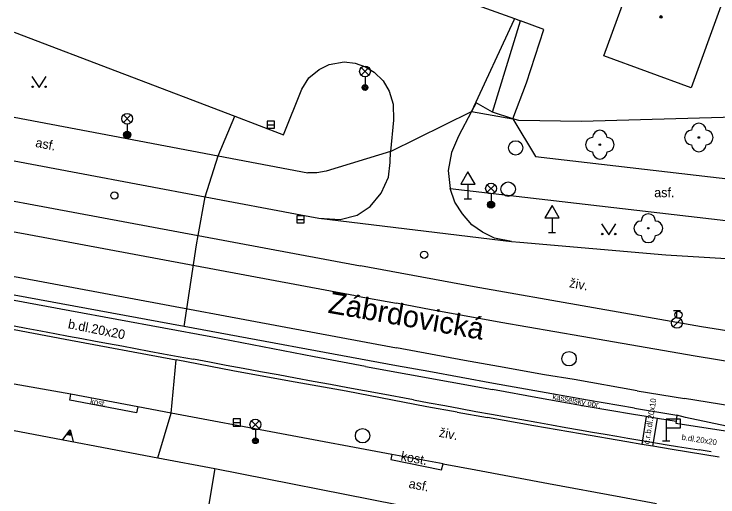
# Model space of a CAD drawing. Extents: x -596229 to -595156, y -1161237 to -1159376.
# Drawn here: x -596228.22 to -596179.3, y -1160282.29 to -1160248.72 of the extents above; entities that cross this region are included whole.
import ezdxf

# ---------------------------------------------------------------- set-up
doc = ezdxf.new("R2010")
doc.units = 0
for name, color, linetype in [('Level 22', 7, 'Continuous'), ('Level 25', 7, 'Continuous'), ('Level 26', 7, 'Continuous'), ('Level 27', 7, 'Continuous'), ('Level 28', 7, 'Continuous'), ('Level 33', 7, 'Continuous'), ('Level 34', 7, 'Continuous'), ('Level 36', 7, 'Continuous'), ('Level 39', 7, 'Continuous'), ('Nazvy ulic', 7, 'Continuous'), ('Specificka linie pasportu komunikaci', 7, 'Continuous'), ('TM - budovy zdene_ betonove - VP', 7, 'Continuous'), ('TM - chodniky - VP', 7, 'Continuous'), ('TM - komunikace - VP', 7, 'Continuous'), ('TM - MHD - osa koleji', 7, 'Continuous'), ('TM - plot drateny_ kovovy - VP', 7, 'Continuous'), ('TM - popis povrchu', 7, 'Continuous'), ('TM - poznamka', 7, 'Continuous'), ('TM - rozhrani mezi zpev. plochami mezi sebou - VP', 7, 'Continuous'), ('TM - rozhrani ploch obecne - VP', 7, 'Continuous'), ('TM - vjezd na pozemek', 7, 'Continuous'), ('TM - zabradli - VP', 7, 'Continuous')]:
    doc.layers.add(name, color=color, linetype=linetype)

msp = doc.modelspace()

# ---------------------------------------------------------------- linework, layer by layer
at = {"layer": 'Level 22'}
for centre in [(-596180.63, -1160257.3), (-596187.51, -1160257.8), (-596184.14, -1160263.61)]:
    msp.add_circle(centre, 0.05, dxfattribs=at)
for centre, start, end in [((-596180.63, -1160256.8), 0, 180), ((-596187.51, -1160257.3), 0, 180), ((-596181.13, -1160257.3), 90, 270), ((-596180.13, -1160257.3), 270, 90), ((-596188.01, -1160257.8), 90, 270), ((-596187.01, -1160257.8), 270, 90), ((-596180.63, -1160257.8), 180, 0), ((-596187.51, -1160258.3), 180, 0), ((-596184.14, -1160263.11), 0, 180), ((-596184.64, -1160263.61), 90, 270), ((-596183.64, -1160263.61), 270, 90), ((-596184.14, -1160264.11), 180, 0)]:
    msp.add_arc(centre, 0.5, start, end, dxfattribs=at)
at = {"layer": 'Level 25'}
for centre, radius in [((-596220.36, -1160257.12), 0.25), ((-596220.36, -1160257.12), 0.2), ((-596220.36, -1160257.12), 0.15), ((-596220.36, -1160257.12), 0.1), ((-596220.36, -1160257.12), 0.05), ((-596195.07, -1160261.97), 0.25), ((-596195.07, -1160261.97), 0.2), ((-596195.07, -1160261.97), 0.15), ((-596195.07, -1160261.97), 0.1), ((-596195.07, -1160261.97), 0.05)]:
    msp.add_circle(centre, radius, dxfattribs=at)
at = {"layer": 'Level 26'}
for p, q in [((-596224.432, -1160277.757), (-596224.285, -1160277.784)), ((-596224.568, -1160277.934), (-596224.224, -1160278)), ((-596224.534, -1160277.89), (-596224.239, -1160277.946)), ((-596224.5, -1160277.845), (-596224.254, -1160277.892)), ((-596224.466, -1160277.801), (-596224.269, -1160277.838))]:
    msp.add_line(p, q, dxfattribs=at)
msp.add_lwpolyline([(-596224.838, -1160278.29), (-596224.33, -1160277.623), (-596224.102, -1160278.43)], dxfattribs=at)
at = {"layer": 'Level 27'}
for p, q in [((-596210.62, -1160256.41), (-596210.12, -1160256.41)), ((-596208.56, -1160262.99), (-596208.06, -1160262.99)), ((-596212.99, -1160277.11), (-596212.49, -1160277.11))]:
    msp.add_line(p, q, dxfattribs=at)
for points in [[(-596210.62, -1160256.66), (-596210.12, -1160256.66), (-596210.12, -1160256.16), (-596210.62, -1160256.16)], [(-596208.56, -1160263.24), (-596208.06, -1160263.24), (-596208.06, -1160262.74), (-596208.56, -1160262.74)], [(-596212.99, -1160277.36), (-596212.49, -1160277.36), (-596212.49, -1160276.86), (-596212.99, -1160276.86)]]:
    msp.add_lwpolyline(points, close=True, dxfattribs=at)
for centre in [(-596193.36, -1160258.02), (-596193.88, -1160260.89), (-596189.65, -1160272.68), (-596204, -1160278.03)]:
    msp.add_circle(centre, 0.5, dxfattribs=at)
at = {"layer": 'Level 28'}
for p, q in [((-596182.4, -1160269.315), (-596181.9, -1160269.315)), ((-596182.15, -1160269.815), (-596182.15, -1160269.315)), ((-596182.408, -1160270.462), (-596181.878, -1160269.932))]:
    msp.add_line(p, q, dxfattribs=at)
for centre, radius in [((-596221.25, -1160261.33), 0.25), ((-596199.72, -1160265.45), 0.25), ((-596182.04, -1160269.63), 0.25), ((-596182.15, -1160270.19), 0.375)]:
    msp.add_circle(centre, radius, dxfattribs=at)
at = {"layer": 'Level 33'}
for p, q in [((-596204.095, -1160252.97), (-596203.565, -1160252.44)), ((-596204.095, -1160252.44), (-596203.565, -1160252.97)), ((-596203.83, -1160253.08), (-596203.83, -1160253.83)), ((-596220.625, -1160256.26), (-596220.095, -1160255.73)), ((-596220.625, -1160255.73), (-596220.095, -1160256.26)), ((-596220.36, -1160256.37), (-596220.36, -1160257.12)), ((-596195.335, -1160261.11), (-596194.805, -1160260.58)), ((-596195.335, -1160260.58), (-596194.805, -1160261.11)), ((-596195.07, -1160261.22), (-596195.07, -1160261.97)), ((-596211.715, -1160277.52), (-596211.185, -1160276.99)), ((-596211.715, -1160276.99), (-596211.185, -1160277.52)), ((-596211.45, -1160277.63), (-596211.45, -1160278.38))]:
    msp.add_line(p, q, dxfattribs=at)
for centre, radius in [((-596203.83, -1160252.705), 0.375), ((-596203.83, -1160253.83), 0.2), ((-596203.83, -1160253.83), 0.145), ((-596203.83, -1160253.83), 0.0876), ((-596220.36, -1160255.995), 0.375), ((-596220.36, -1160257.12), 0.2), ((-596220.36, -1160257.12), 0.145), ((-596220.36, -1160257.12), 0.0876), ((-596195.07, -1160260.845), 0.375), ((-596211.45, -1160277.255), 0.375), ((-596211.45, -1160278.38), 0.2), ((-596211.45, -1160278.38), 0.145), ((-596211.45, -1160278.38), 0.0876)]:
    msp.add_circle(centre, radius, dxfattribs=at)
at = {"layer": 'Level 34'}
for p, q in [((-596196.68, -1160260.542), (-596196.68, -1160261.56)), ((-596196.93, -1160261.56), (-596196.43, -1160261.56)), ((-596190.83, -1160262.882), (-596190.83, -1160263.9)), ((-596191.08, -1160263.9), (-596190.58, -1160263.9)), ((-596182.9, -1160277.49), (-596182.9, -1160278.39)), ((-596183.15, -1160278.39), (-596182.65, -1160278.39))]:
    msp.add_line(p, q, dxfattribs=at)
for points in [[(-596197.18, -1160260.542), (-596196.18, -1160260.542), (-596196.68, -1160259.676)], [(-596191.33, -1160262.882), (-596190.33, -1160262.882), (-596190.83, -1160262.016)], [(-596182.9, -1160277.49), (-596181.9, -1160277.49), (-596181.9, -1160276.89), (-596182.9, -1160276.89)]]:
    msp.add_lwpolyline(points, close=True, dxfattribs=at)
at = {"layer": 'Level 36'}
for points in [[(-596226.98, -1160253.07), (-596226.48, -1160253.82), (-596225.98, -1160253.07)], [(-596187.39, -1160263.31), (-596186.89, -1160264.06), (-596186.39, -1160263.31)]]:
    msp.add_lwpolyline(points, dxfattribs=at)
for centre in [(-596226.93, -1160253.77), (-596226.031, -1160253.77), (-596187.34, -1160264.01), (-596186.441, -1160264.01)]:
    msp.add_circle(centre, 0.05, dxfattribs=at)
at = {"layer": 'Level 39'}
for radius in [0.09, 0.0398]:
    msp.add_circle((-596183.26, -1160248.92), radius, dxfattribs=at)
at = {"layer": 'Specificka linie pasportu komunikaci'}
for points in [[(-596193.44, -1160249.03), (-596193.49, -1160249.14), (-596196.42, -1160255.49)], [(-596193.56, -1160256), (-596192.6, -1160253.5), (-596191.4, -1160249.8), (-596193.03, -1160249.18)], [(-596202.05, -1160258.28), (-596196.42, -1160255.49)], [(-596196.42, -1160255.49), (-596193.56, -1160256)], [(-596214.03, -1160258.58), (-596212.87, -1160255.82)], [(-596214.94, -1160261.42), (-596214.03, -1160258.58)], [(-596215.43, -1160264.12), (-596214.94, -1160261.42)], [(-596216.39, -1160270.44), (-596215.55, -1160264.77), (-596215.43, -1160264.12)], [(-596217.31, -1160276.46), (-596216.95, -1160272.76)], [(-596218.22, -1160279.57), (-596217.31, -1160276.46)]]:
    msp.add_lwpolyline(points, dxfattribs=at)
at = {"layer": 'TM - budovy zdene_ betonove - VP'}
for points in [[(-596187.23, -1160251.63), (-596185.17, -1160245.97)], [(-596179.1, -1160248.18), (-596181.16, -1160253.84)], [(-596181.16, -1160253.84), (-596187.23, -1160251.63)], [(-596228.22, -1160277.677), (-596218.22, -1160279.57)], [(-596218.22, -1160279.57), (-596214.27, -1160280.32)], [(-596214.27, -1160280.32), (-596216.33, -1160292.66)], [(-596214.27, -1160280.32), (-596201.6, -1160282.81)]]:
    msp.add_lwpolyline(points, dxfattribs=at)
at = {"layer": 'TM - chodniky - VP'}
for points in [[(-596228.22, -1160249.971), (-596212.87, -1160255.82)], [(-596208.23, -1160253.93), (-596207.73, -1160253.16), (-596207.02, -1160252.58), (-596206.32, -1160252.23), (-596205.27, -1160252.04), (-596204.51, -1160252.13), (-596203.8, -1160252.38), (-596203.19, -1160252.75), (-596202.56, -1160253.35), (-596202.14, -1160254.08), (-596201.87, -1160254.98), (-596201.85, -1160256.1), (-596202.05, -1160258.28)], [(-596212.87, -1160255.82), (-596209.49, -1160257.11), (-596208.23, -1160253.93)], [(-596194.96, -1160255.54), (-596196.1, -1160254.9), (-596196.42, -1160255.49)], [(-596196.42, -1160255.49), (-596197.33, -1160257.21), (-596197.83, -1160258.35), (-596198.05, -1160259.6), (-596197.92, -1160260.85)], [(-596228.22, -1160255.879), (-596221.35, -1160257.19), (-596214.03, -1160258.58)], [(-596193.56, -1160256), (-596191.98, -1160258.63), (-596171.63, -1160260.99)], [(-596214.03, -1160258.58), (-596207.8, -1160259.76)], [(-596202.05, -1160258.28), (-596206.52, -1160259.65), (-596207.17, -1160259.75), (-596207.8, -1160259.76)], [(-596197.92, -1160260.85), (-596171.96, -1160263.86)]]:
    msp.add_lwpolyline(points, dxfattribs=at)
at = {"layer": 'TM - komunikace - VP'}
for points in [[(-596228.22, -1160258.915), (-596214.94, -1160261.42)], [(-596214.94, -1160261.42), (-596208.29, -1160262.68), (-596207.04, -1160262.9)], [(-596207.04, -1160262.9), (-596193.65, -1160264.53)], [(-596193.65, -1160264.53), (-596193.07, -1160264.58), (-596182.93, -1160265.45), (-596173.38, -1160266.04), (-596167.89, -1160266.38)], [(-596216.39, -1160270.44), (-596228.22, -1160268.25)], [(-596201.64, -1160273.17), (-596216.39, -1160270.44)], [(-596228.22, -1160270.657), (-596224.67, -1160271.32)], [(-596224.67, -1160271.32), (-596216.95, -1160272.76)], [(-596205.13, -1160274.94), (-596209.07, -1160274.23), (-596213.01, -1160273.51), (-596216.95, -1160272.76)], [(-596194.9, -1160274.4), (-596197.15, -1160273.99), (-596199.39, -1160273.57), (-596201.64, -1160273.17)], [(-596224.28, -1160275.15), (-596228.22, -1160274.438)], [(-596185.1, -1160276.11), (-596188.37, -1160275.56), (-596191.64, -1160274.99), (-596194.9, -1160274.4)], [(-596219.62, -1160276.02), (-596224.28, -1160275.15)], [(-596197.42, -1160276.39), (-596199.53, -1160276.02), (-596205.13, -1160274.94)], [(-596217.31, -1160276.46), (-596219.62, -1160276.02)], [(-596185.1, -1160276.11), (-596182.16, -1160276.6)], [(-596201.97, -1160279.34), (-596217.31, -1160276.46)], [(-596197.42, -1160276.39), (-596195.31, -1160276.76)], [(-596185.63, -1160278.46), (-596188.86, -1160277.91), (-596192.09, -1160277.34), (-596195.31, -1160276.76)], [(-596182.16, -1160276.6), (-596182.21, -1160277.04)], [(-596182.21, -1160277.04), (-596182.23, -1160277.15)], [(-596182.23, -1160277.15), (-596177.87, -1160277.84)], [(-596184.6, -1160278.63), (-596185.63, -1160278.46)], [(-596183.82, -1160278.76), (-596184.6, -1160278.63)], [(-596182.49, -1160278.98), (-596183.82, -1160278.76)], [(-596179.22, -1160279.51), (-596182.49, -1160278.98)], [(-596198.4, -1160279.99), (-596201.97, -1160279.34)], [(-596198.4, -1160279.99), (-596196.13, -1160280.41)], [(-596196.13, -1160280.41), (-596191.08, -1160281.35)], [(-596191.08, -1160281.35), (-596186.04, -1160282.28)], [(-596186.04, -1160282.28), (-596183.56, -1160282.74)]]:
    msp.add_lwpolyline(points, dxfattribs=at)
at = {"layer": 'TM - MHD - osa koleji'}
for points in [[(-596204.5, -1160268.3), (-596227.56, -1160264), (-596228.22, -1160263.877)], [(-596228.22, -1160266.956), (-596227.93, -1160267.01)], [(-596227.93, -1160267.01), (-596201.64, -1160271.92)], [(-596204.5, -1160268.3), (-596201.64, -1160268.82)], [(-596194.4, -1160270.16), (-596196.81, -1160269.72), (-596199.23, -1160269.27), (-596201.64, -1160268.82)], [(-596180.89, -1160272.49), (-596188.77, -1160271.14), (-596194.4, -1160270.16)], [(-596194.56, -1160273.21), (-596196.92, -1160272.79), (-596199.28, -1160272.35), (-596201.64, -1160271.92)], [(-596177.92, -1160272.98), (-596180.89, -1160272.49)], [(-596184.92, -1160274.91), (-596189.29, -1160274.13), (-596191.35, -1160273.79), (-596194.56, -1160273.21)], [(-596184.92, -1160274.91), (-596181.63, -1160275.45)], [(-596175.05, -1160276.5), (-596178.34, -1160275.98), (-596181.63, -1160275.45)]]:
    msp.add_lwpolyline(points, dxfattribs=at)
at = {"layer": 'TM - plot drateny_ kovovy - VP'}
for points in [[(-596152.96, -1160248.11), (-596157.05, -1160248.02), (-596163.76, -1160251.2), (-596174.84, -1160255.79), (-596188.78, -1160256.19), (-596193.15, -1160256.11), (-596193.56, -1160256)], [(-596194.96, -1160255.54), (-596193.03, -1160249.18)], [(-596193.56, -1160256), (-596194.96, -1160255.54)]]:
    msp.add_lwpolyline(points, dxfattribs=at)
at = {"layer": 'TM - rozhrani mezi zpev. plochami mezi sebou - VP'}
for points in [[(-596228.22, -1160261.723), (-596227.21, -1160261.91)], [(-596227.21, -1160261.91), (-596215.43, -1160264.12)], [(-596215.43, -1160264.12), (-596204.14, -1160266.23)], [(-596180.45, -1160270.45), (-596188.35, -1160269.08), (-596196.25, -1160267.68), (-596204.14, -1160266.23)], [(-596175.32, -1160271.27), (-596180.45, -1160270.45)], [(-596219.62, -1160276.02), (-596219.71, -1160276.43), (-596224.35, -1160275.57), (-596224.28, -1160275.15)], [(-596184.28, -1160276.7), (-596184.6, -1160278.63)], [(-596178.27, -1160277.45), (-596181.55, -1160276.77), (-596182.16, -1160276.6)], [(-596183.82, -1160278.76), (-596183.5, -1160276.83)], [(-596201.97, -1160279.34), (-596202.04, -1160279.68), (-596198.51, -1160280.4), (-596198.4, -1160279.99)]]:
    msp.add_lwpolyline(points, dxfattribs=at)
at = {"layer": 'TM - rozhrani ploch obecne - VP'}
for points in [[(-596207.04, -1160262.9), (-596205.55, -1160263), (-596204.38, -1160262.69), (-596203.48, -1160262.09), (-596202.7, -1160261.18), (-596202.2, -1160260.05), (-596202.09, -1160259.04), (-596202.05, -1160258.28)], [(-596193.65, -1160264.53), (-596194.82, -1160264.3), (-596195.66, -1160263.89), (-596196.4, -1160263.36), (-596197.06, -1160262.61), (-596197.58, -1160261.8), (-596197.92, -1160260.85)], [(-596224.35, -1160269.36), (-596228.22, -1160268.635)], [(-596214.54, -1160271.16), (-596224.35, -1160269.36)], [(-596203.79, -1160273.22), (-596207.37, -1160272.54), (-596210.96, -1160271.85), (-596214.54, -1160271.16)], [(-596203.79, -1160273.22), (-596200.85, -1160273.75), (-596197.91, -1160274.28), (-596194.97, -1160274.82)], [(-596185.18, -1160276.55), (-596188.45, -1160276), (-596191.71, -1160275.42), (-596194.97, -1160274.82)], [(-596184.28, -1160276.7), (-596185.18, -1160276.55)], [(-596183.5, -1160276.83), (-596184.28, -1160276.7)], [(-596182.21, -1160277.04), (-596183.5, -1160276.83)]]:
    msp.add_lwpolyline(points, dxfattribs=at)
at = {"layer": 'TM - vjezd na pozemek'}
for points in [[(-596198.64, -1160247.15), (-596193.44, -1160249.03)], [(-596193.44, -1160249.03), (-596193.03, -1160249.18)]]:
    msp.add_lwpolyline(points, dxfattribs=at)
at = {"layer": 'TM - zabradli - VP'}
for points in [[(-596228.22, -1160270.392), (-596227.37, -1160270.55), (-596226.37, -1160270.74), (-596225.39, -1160270.92), (-596224.44, -1160271.1), (-596223.5, -1160271.28), (-596222.57, -1160271.45), (-596221.65, -1160271.62), (-596220.73, -1160271.79), (-596219.79, -1160271.97), (-596218.83, -1160272.15), (-596217.84, -1160272.33), (-596216.81, -1160272.52), (-596215.74, -1160272.72)], [(-596206.22, -1160274.48), (-596207.43, -1160274.26), (-596208.65, -1160274.03), (-596209.87, -1160273.8), (-596211.09, -1160273.58), (-596212.29, -1160273.36), (-596213.48, -1160273.14), (-596214.63, -1160272.92), (-596215.74, -1160272.72)], [(-596200.47, -1160275.54), (-596202.71, -1160275.13), (-596203.86, -1160274.91), (-596205.03, -1160274.7), (-596206.22, -1160274.48)], [(-596200.47, -1160275.54), (-596199.37, -1160275.74), (-596198.28, -1160275.94), (-596197.2, -1160276.14), (-596196.13, -1160276.34), (-596195.05, -1160276.53), (-596193.99, -1160276.72), (-596192.93, -1160276.91), (-596191.89, -1160277.09), (-596190.87, -1160277.28), (-596189.88, -1160277.45), (-596188.92, -1160277.62), (-596188.01, -1160277.78), (-596187.14, -1160277.93), (-596186.33, -1160278.07), (-596185.57, -1160278.19), (-596184.86, -1160278.32), (-596184.17, -1160278.43), (-596183.5, -1160278.54), (-596182.82, -1160278.66), (-596182.12, -1160278.77), (-596180.61, -1160279.02)], [(-596179.77, -1160279.16), (-596180.61, -1160279.02)]]:
    msp.add_lwpolyline(points, dxfattribs=at)

# ---------------------------------------------------------------- texts
at = {"layer": 'Nazvy ulic'}
msp.add_text('Zábrdovická', height=1.5, rotation=350.0255, dxfattribs=at).set_placement((-596206.455, -1160269.478))
at = {"layer": 'TM - popis povrchu'}
for s, height, rotation, p in [('asf.', 0.65, 349.2854, (-596226.77, -1160257.95)), ('živ.', 0.65, 349.4186, (-596189.67, -1160267.7)), ('b.dl.20x20', 0.65, 348.8401, (-596224.51, -1160270.56)), ('kost.', 0.4, 349.2976, (-596222.96, -1160275.81)), ('č.r.b.dl.20x10', 0.4, 81, (-596184.08, -1160278.64)), ('živ.', 0.65, 349.4557, (-596198.72, -1160278.1)), ('b.dl.20x20', 0.4, 350.9724, (-596181.85, -1160278.31)), ('kost.', 0.65, 349.4265, (-596201.38, -1160279.74)), ('asf.', 0.65, 349.3086, (-596200.83, -1160281.65))]:
    msp.add_text(s, height=height, rotation=rotation, dxfattribs=at).set_placement(p)
msp.add_text('asf.', height=0.65, dxfattribs=at).set_placement((-596183.73, -1160261.45))
at = {"layer": 'TM - poznamka'}
msp.add_text('kasselský obr.', height=0.4, rotation=349.5952, dxfattribs=at).set_placement((-596190.82, -1160275.49))

doc.saveas('drawing.dxf')
